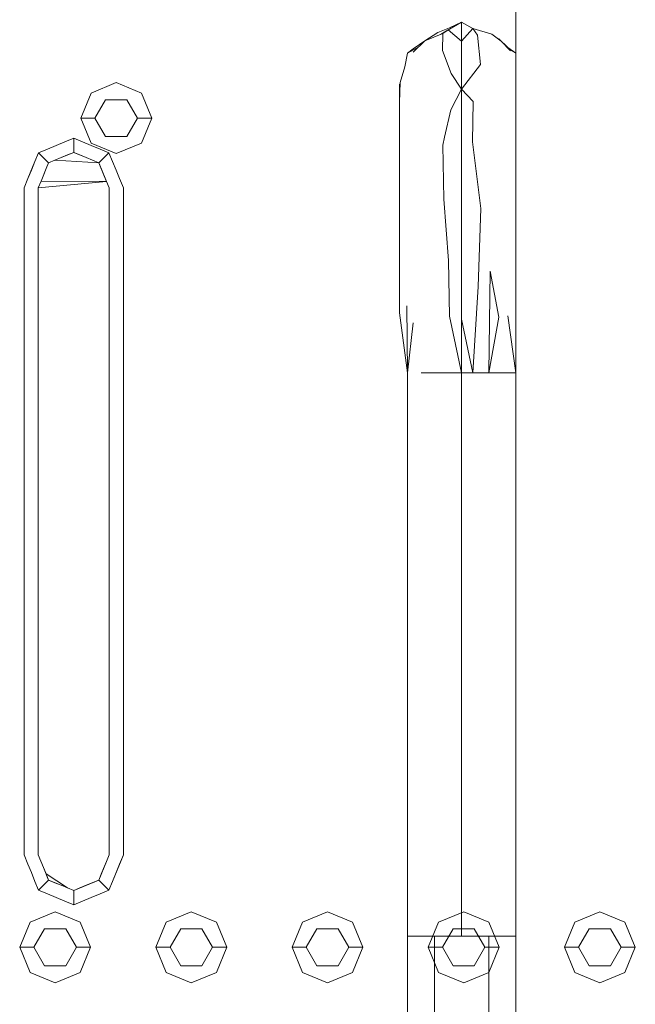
# Model space of a CAD drawing. Header units: millimetres. Extents: x 321 to 585, y -277 to 9.
# Tile 741 of 1056: x 355.341 to 355.775, y -31.549 to -30.856. Entities that reach past the tile are written whole.
import ezdxf

# ---------------------------------------------------------------- set-up
doc = ezdxf.new("R2010")
doc.units = ezdxf.units.MM
doc.header["$MEASUREMENT"] = 0
for name, color, linetype, lineweight in [('IFC-Corrimão-Contorno', 36, 'Continuous', 5), ('IFC-Elemento construtivo genérico-Contorno', 253, 'Continuous', 5), ('IFC-Laje-Contorno', 134, 'Continuous', 5), ('IFC-Parede-Contorno', 42, 'Continuous', 5)]:
    doc.layers.add(name, color=color, linetype=linetype, lineweight=lineweight)

msp = doc.modelspace()

# ---------------------------------------------------------------- linework, layer by layer
at = {"layer": 'IFC-Corrimão-Contorno', "color": 7, "lineweight": 5}
for p, q in [((355.63955, -30.86497), (355.65261, -30.85743)), ((355.64309, -30.86293), (355.65261, -30.85743)), ((355.64411, -30.86153), (355.65261, -30.85743)), ((355.65261, -30.8708), (355.65261, -30.85743)), ((355.65261, -30.85743), (355.66045, -30.86196)), ((355.65261, -30.85743), (355.66045, -30.86196)), ((355.62669, -30.87071), (355.63592, -30.86472)), ((355.62669, -30.87079), (355.63923, -30.86559)), ((355.63592, -30.86472), (355.64411, -30.86153)), ((355.63656, -30.8667), (355.63955, -30.86497)), ((355.63913, -30.87746), (355.63923, -30.86559)), ((355.63923, -30.86559), (355.64309, -30.86293)), ((355.63955, -30.86497), (355.64309, -30.86293)), ((355.64309, -30.86293), (355.64608, -30.8612)), ((355.64309, -30.86293), (355.65261, -30.8708)), ((355.65261, -30.8708), (355.66045, -30.86196)), ((355.65915, -30.8612), (355.66045, -30.86196)), ((355.66045, -30.86196), (355.66377, -30.86659)), ((355.66045, -30.86196), (355.67397, -30.86601)), ((355.66377, -30.86659), (355.66583, -30.88736)), ((355.67397, -30.86601), (355.68045, -30.871)), ((355.61849, -30.87861), (355.62669, -30.87079)), ((355.6185, -30.87634), (355.62669, -30.87071)), ((355.65261, -30.88104), (355.65261, -30.8708)), ((355.67809, -30.86918), (355.6787, -30.86925)), ((355.6787, -30.86925), (355.68524, -30.87539)), ((355.68045, -30.871), (355.68694, -30.8778)), ((355.61258, -30.88895), (355.61451, -30.87943)), ((355.61451, -30.87943), (355.62243, -30.87486)), ((355.61451, -30.87943), (355.6185, -30.87634)), ((355.63913, -30.87746), (355.64518, -30.8938)), ((355.65261, -30.89283), (355.65261, -30.88104)), ((355.68524, -30.87539), (355.69071, -30.87943)), ((355.68576, -30.87656), (355.69071, -30.87943)), ((355.68576, -30.87656), (355.69071, -30.87943)), ((355.65261, -30.90464), (355.65261, -30.88418)), ((355.65261, -30.90464), (355.66583, -30.88736)), ((355.60917, -30.90005), (355.61258, -30.88895)), ((355.64518, -30.8938), (355.65261, -30.90464)), ((355.65261, -30.90464), (355.65261, -30.89283)), ((355.60883, -30.90149), (355.60915, -30.90086)), ((355.60883, -30.90149), (355.60884, -30.91385)), ((355.60884, -30.91401), (355.60917, -30.90005)), ((355.64493, -30.9193), (355.65261, -30.90464)), ((355.65261, -30.90464), (355.66074, -30.91351)), ((355.65261, -30.95464), (355.65261, -30.90464)), ((355.60876, -30.91755), (355.60884, -30.91401)), ((355.66031, -30.94184), (355.66074, -30.91351)), ((355.60876, -30.91755), (355.60889, -30.94128)), ((355.64063, -30.93851), (355.64493, -30.9193)), ((355.60872, -30.94034), (355.6088, -30.92434)), ((355.65261, -30.95464), (355.65261, -30.93575)), ((355.60872, -30.94034), (355.6088, -30.96113)), ((355.6088, -30.96648), (355.60889, -30.94128)), ((355.63935, -30.94424), (355.64063, -30.93852)), ((355.66031, -30.94184), (355.6661, -30.9888)), ((355.63935, -30.94424), (355.63997, -30.98228)), ((355.65261, -31.00463), (355.65261, -30.95464)), ((355.6088, -30.96113), (355.60881, -30.96408)), ((355.60872, -30.97987), (355.6088, -30.96648)), ((355.65261, -31.02909), (355.65261, -30.96687)), ((355.60872, -30.97987), (355.60884, -31.01914)), ((355.63997, -30.98228), (355.64335, -31.02532)), ((355.6643, -31.04369), (355.6661, -30.9888)), ((355.65261, -31.05463), (355.65261, -31.00463)), ((355.60876, -31.01653), (355.60883, -31.04642)), ((355.60883, -31.06219), (355.60884, -31.01914)), ((355.64335, -31.02532), (355.64411, -31.06468)), ((355.65261, -31.05463), (355.65261, -31.02909)), ((355.67167, -31.10463), (355.67262, -31.03288)), ((355.67262, -31.03288), (355.6787, -31.06536)), ((355.66045, -31.10463), (355.6643, -31.04369)), ((355.61388, -31.05738), (355.61451, -31.10463)), ((355.65261, -31.10463), (355.65261, -31.05463)), ((355.60883, -31.06219), (355.61451, -31.10463)), ((355.64411, -31.06468), (355.65261, -31.10463)), ((355.65261, -31.06686), (355.66045, -31.10463)), ((355.65261, -31.10463), (355.65261, -31.06686)), ((355.67167, -31.10463), (355.6787, -31.06536)), ((355.68524, -31.06451), (355.69071, -31.10459)), ((355.61451, -31.10463), (355.6185, -31.06941)), ((355.61451, -31.50143), (355.61451, -31.10463)), ((355.62403, -31.10463), (355.65261, -31.10463)), ((355.63356, -31.10463), (355.64309, -31.10463)), ((355.64309, -31.10463), (355.65261, -31.10463)), ((355.65261, -31.50143), (355.65261, -31.10463)), ((355.65261, -31.10463), (355.69071, -31.10463)), ((355.65261, -31.10463), (355.66045, -31.10463)), ((355.66045, -31.10463), (355.6631, -31.10463)), ((355.6631, -31.10463), (355.67167, -31.10463)), ((355.67167, -31.10463), (355.68119, -31.10463)), ((355.61451, -31.50143), (355.65261, -31.50143)), ((355.61451, -32.56395), (355.61451, -31.50143)), ((355.61451, -31.50143), (355.63356, -31.50143)), ((355.63356, -32.55544), (355.63356, -31.50143)), ((355.63356, -31.50143), (355.64309, -31.50143)), ((355.64309, -31.50143), (355.67166, -31.50143)), ((355.65261, -31.50143), (355.68215, -31.50143)), ((355.67166, -32.55544), (355.67166, -31.50143)), ((355.67166, -31.50143), (355.69071, -31.50143))]:
    msp.add_line(p, q, dxfattribs=at)
at = {"layer": 'IFC-Elemento construtivo genérico-Contorno', "lineweight": 5}
for p, q in [((355.39146, -30.90745), (355.40913, -30.90014)), ((355.40913, -30.90014), (355.42681, -30.90745)), ((355.38413, -30.92514), (355.39146, -30.90745)), ((355.42681, -30.90745), (355.43413, -30.92514)), ((355.39413, -30.92514), (355.40163, -30.91214)), ((355.40163, -30.91214), (355.41663, -30.91214)), ((355.41663, -30.91214), (355.42413, -30.92514)), ((355.38413, -30.92514), (355.39413, -30.92514)), ((355.38413, -30.92514), (355.39146, -30.94281)), ((355.39413, -30.92514), (355.40163, -30.93813)), ((355.41663, -30.93813), (355.42413, -30.92514)), ((355.42413, -30.92514), (355.43413, -30.92514)), ((355.42681, -30.94281), (355.43413, -30.92514)), ((355.36676, -30.94437), (355.37295, -30.9418)), ((355.37295, -30.9418), (355.37913, -30.93924)), ((355.37913, -30.94924), (355.37913, -30.93924)), ((355.37913, -30.93924), (355.38532, -30.9418)), ((355.38532, -30.9418), (355.39151, -30.94437)), ((355.39146, -30.94281), (355.40913, -30.95014)), ((355.40163, -30.93813), (355.41663, -30.93813)), ((355.40913, -30.95014), (355.42681, -30.94281)), ((355.35182, -30.95568), (355.35439, -30.94949)), ((355.35439, -30.94949), (355.36057, -30.94693)), ((355.35439, -30.94949), (355.36146, -30.95656)), ((355.36057, -30.94693), (355.36676, -30.94437)), ((355.37029, -30.9529), (355.37913, -30.94924)), ((355.37472, -30.95107), (355.37913, -30.94924)), ((355.37913, -30.94924), (355.38355, -30.95107)), ((355.37913, -30.94924), (355.38797, -30.9529)), ((355.39151, -30.94437), (355.3977, -30.94693)), ((355.39681, -30.95656), (355.40388, -30.94949)), ((355.3977, -30.94693), (355.40388, -30.94949)), ((355.40388, -30.94949), (355.40645, -30.95568)), ((355.34686, -30.96767), (355.35182, -30.95568)), ((355.34926, -30.96187), (355.35182, -30.95568)), ((355.35974, -30.96071), (355.36146, -30.95656)), ((355.36146, -30.95656), (355.37029, -30.9529)), ((355.36146, -30.95656), (355.36588, -30.95473)), ((355.36588, -30.95473), (355.37029, -30.9529)), ((355.36588, -30.95473), (355.39681, -30.95656)), ((355.37029, -30.9529), (355.37472, -30.95107)), ((355.38355, -30.95107), (355.38797, -30.9529)), ((355.38797, -30.9529), (355.39239, -30.95473)), ((355.38797, -30.9529), (355.39681, -30.95656)), ((355.39239, -30.95473), (355.39681, -30.95656)), ((355.39681, -30.95656), (355.40047, -30.9654)), ((355.39681, -30.95656), (355.39864, -30.96098)), ((355.40645, -30.95568), (355.40901, -30.96187)), ((355.34686, -30.96767), (355.34926, -30.96187)), ((355.35608, -30.96954), (355.35974, -30.96071)), ((355.35802, -30.96485), (355.35974, -30.96071)), ((355.39864, -30.96098), (355.4023, -30.96982)), ((355.40901, -30.96187), (355.41141, -30.96767)), ((355.34413, -30.97424), (355.34686, -30.96767)), ((355.35413, -30.97424), (355.35608, -30.96954)), ((355.35413, -30.97424), (355.4023, -30.96982)), ((355.35608, -30.96954), (355.35802, -30.96485)), ((355.35608, -30.96954), (355.4023, -30.96982)), ((355.40047, -30.9654), (355.4023, -30.96982)), ((355.4023, -30.96982), (355.40413, -30.97424)), ((355.41141, -30.96767), (355.41413, -30.97424)), ((355.34413, -31.44424), (355.34413, -30.97424)), ((355.35413, -31.44424), (355.35413, -30.97424)), ((355.40413, -31.44424), (355.40413, -30.97424)), ((355.41413, -31.44424), (355.41413, -30.97424)), ((355.34413, -31.44424), (355.34686, -31.45081)), ((355.35413, -31.44424), (355.35597, -31.44866)), ((355.35413, -31.44424), (355.35779, -31.45308)), ((355.35597, -31.44866), (355.35963, -31.4575)), ((355.39681, -31.46192), (355.40219, -31.44894)), ((355.40024, -31.45364), (355.40219, -31.44894)), ((355.40219, -31.44894), (355.40413, -31.44424)), ((355.40645, -31.46281), (355.41413, -31.44424)), ((355.41141, -31.45081), (355.41413, -31.44424)), ((355.34686, -31.45081), (355.34926, -31.45661)), ((355.34926, -31.45661), (355.35182, -31.46281)), ((355.35779, -31.45308), (355.36146, -31.46192)), ((355.39681, -31.46192), (355.40024, -31.45364)), ((355.39853, -31.45778), (355.40024, -31.45364)), ((355.40645, -31.46281), (355.40901, -31.45661)), ((355.40901, -31.45661), (355.41141, -31.45081)), ((355.35182, -31.46281), (355.35439, -31.46899)), ((355.35439, -31.46899), (355.36146, -31.46192)), ((355.35963, -31.4575), (355.36146, -31.46192)), ((355.35963, -31.4575), (355.37472, -31.46741)), ((355.36146, -31.46192), (355.36588, -31.46375)), ((355.36146, -31.46192), (355.37029, -31.46558)), ((355.36588, -31.46375), (355.37029, -31.46558)), ((355.37913, -31.46924), (355.39681, -31.46192)), ((355.38797, -31.46558), (355.39681, -31.46192)), ((355.38797, -31.46558), (355.39239, -31.46375)), ((355.39239, -31.46375), (355.39681, -31.46192)), ((355.39681, -31.46192), (355.39853, -31.45778)), ((355.39681, -31.46192), (355.40388, -31.46899)), ((355.40388, -31.46899), (355.40645, -31.46281)), ((355.35439, -31.46899), (355.36057, -31.47156)), ((355.37029, -31.46558), (355.37913, -31.46924)), ((355.37029, -31.46558), (355.37472, -31.46741)), ((355.37472, -31.46741), (355.37913, -31.46924)), ((355.37913, -31.46924), (355.38797, -31.46558)), ((355.37913, -31.46924), (355.38355, -31.46741)), ((355.37913, -31.47924), (355.37913, -31.46924)), ((355.38355, -31.46741), (355.38797, -31.46558)), ((355.3977, -31.47156), (355.40388, -31.46899)), ((355.36057, -31.47156), (355.36676, -31.47411)), ((355.36676, -31.47411), (355.37295, -31.47668)), ((355.37295, -31.47668), (355.37913, -31.47924)), ((355.37913, -31.47924), (355.38532, -31.47668)), ((355.38532, -31.47668), (355.39151, -31.47411)), ((355.39151, -31.47411), (355.3977, -31.47156)), ((355.34836, -31.49156), (355.36603, -31.48424)), ((355.36603, -31.48424), (355.38371, -31.49156)), ((355.44435, -31.49156), (355.46203, -31.48424)), ((355.46203, -31.48424), (355.47971, -31.49156)), ((355.54036, -31.49156), (355.55803, -31.48424)), ((355.55803, -31.48424), (355.57571, -31.49156)), ((355.63636, -31.49156), (355.65403, -31.48424)), ((355.65403, -31.48424), (355.67171, -31.49156)), ((355.73236, -31.49156), (355.75003, -31.48424)), ((355.75003, -31.48424), (355.76771, -31.49156)), ((355.34103, -31.50924), (355.34836, -31.49156)), ((355.38371, -31.49156), (355.39103, -31.50924)), ((355.43703, -31.50924), (355.44435, -31.49156)), ((355.47971, -31.49156), (355.48703, -31.50924)), ((355.53303, -31.50924), (355.54036, -31.49156)), ((355.57571, -31.49156), (355.58303, -31.50924)), ((355.62903, -31.50924), (355.63636, -31.49156)), ((355.67171, -31.49156), (355.67903, -31.50924)), ((355.72503, -31.50924), (355.73236, -31.49156)), ((355.76771, -31.49156), (355.77503, -31.50924)), ((355.35103, -31.50924), (355.35853, -31.49625)), ((355.35853, -31.49625), (355.37353, -31.49625)), ((355.37353, -31.49625), (355.38103, -31.50924)), ((355.44703, -31.50924), (355.45453, -31.49625)), ((355.45453, -31.49625), (355.46953, -31.49625)), ((355.46953, -31.49625), (355.47703, -31.50924)), ((355.54303, -31.50924), (355.55053, -31.49625)), ((355.55053, -31.49625), (355.56553, -31.49625)), ((355.56553, -31.49625), (355.57303, -31.50924)), ((355.63903, -31.50924), (355.64653, -31.49625)), ((355.64653, -31.49625), (355.66153, -31.49625)), ((355.66153, -31.49625), (355.66903, -31.50924)), ((355.73503, -31.50924), (355.74253, -31.49625)), ((355.74253, -31.49625), (355.75753, -31.49625)), ((355.75753, -31.49625), (355.76503, -31.50924)), ((355.34103, -31.50924), (355.35103, -31.50924)), ((355.34103, -31.50924), (355.34836, -31.52692)), ((355.35103, -31.50924), (355.35853, -31.52223)), ((355.37353, -31.52223), (355.38103, -31.50924)), ((355.38103, -31.50924), (355.39103, -31.50924)), ((355.38371, -31.52692), (355.39103, -31.50924)), ((355.43703, -31.50924), (355.44703, -31.50924)), ((355.43703, -31.50924), (355.44435, -31.52692)), ((355.44703, -31.50924), (355.45453, -31.52223)), ((355.46953, -31.52223), (355.47703, -31.50924)), ((355.47703, -31.50924), (355.48703, -31.50924)), ((355.47971, -31.52692), (355.48703, -31.50924)), ((355.53303, -31.50924), (355.54303, -31.50924)), ((355.53303, -31.50924), (355.54036, -31.52692)), ((355.54303, -31.50924), (355.55053, -31.52223)), ((355.56553, -31.52223), (355.57303, -31.50924)), ((355.57303, -31.50924), (355.58303, -31.50924)), ((355.57571, -31.52692), (355.58303, -31.50924)), ((355.62903, -31.50924), (355.63903, -31.50924)), ((355.62903, -31.50924), (355.63636, -31.52692)), ((355.63903, -31.50924), (355.64653, -31.52223)), ((355.66153, -31.52223), (355.66903, -31.50924)), ((355.66903, -31.50924), (355.67903, -31.50924)), ((355.67171, -31.52692), (355.67903, -31.50924)), ((355.72503, -31.50924), (355.73503, -31.50924)), ((355.72503, -31.50924), (355.73236, -31.52692)), ((355.73503, -31.50924), (355.74253, -31.52223)), ((355.75753, -31.52223), (355.76503, -31.50924)), ((355.76503, -31.50924), (355.77503, -31.50924)), ((355.76771, -31.52692), (355.77503, -31.50924)), ((355.35853, -31.52223), (355.37353, -31.52223)), ((355.45453, -31.52223), (355.46953, -31.52223)), ((355.55053, -31.52223), (355.56553, -31.52223)), ((355.64653, -31.52223), (355.66153, -31.52223)), ((355.74253, -31.52223), (355.75753, -31.52223)), ((355.34836, -31.52692), (355.36603, -31.53424)), ((355.36603, -31.53424), (355.38371, -31.52692)), ((355.44435, -31.52692), (355.46203, -31.53424)), ((355.46203, -31.53424), (355.47971, -31.52692)), ((355.54036, -31.52692), (355.55803, -31.53424)), ((355.55803, -31.53424), (355.57571, -31.52692)), ((355.63636, -31.52692), (355.65403, -31.53424)), ((355.65403, -31.53424), (355.67171, -31.52692)), ((355.73236, -31.52692), (355.75003, -31.53424)), ((355.75003, -31.53424), (355.76771, -31.52692))]:
    msp.add_line(p, q, dxfattribs=at)
at = {"layer": 'IFC-Laje-Contorno', "color": 7, "lineweight": 5}
msp.add_line((355.69072, -31.56462), (355.69072, -10.96614), dxfattribs=at)
at = {"layer": 'IFC-Parede-Contorno', "color": 7, "lineweight": 5}
msp.add_line((355.69071, -32.16737), (355.69071, -27.37317), dxfattribs=at)

doc.saveas('drawing.dxf')
